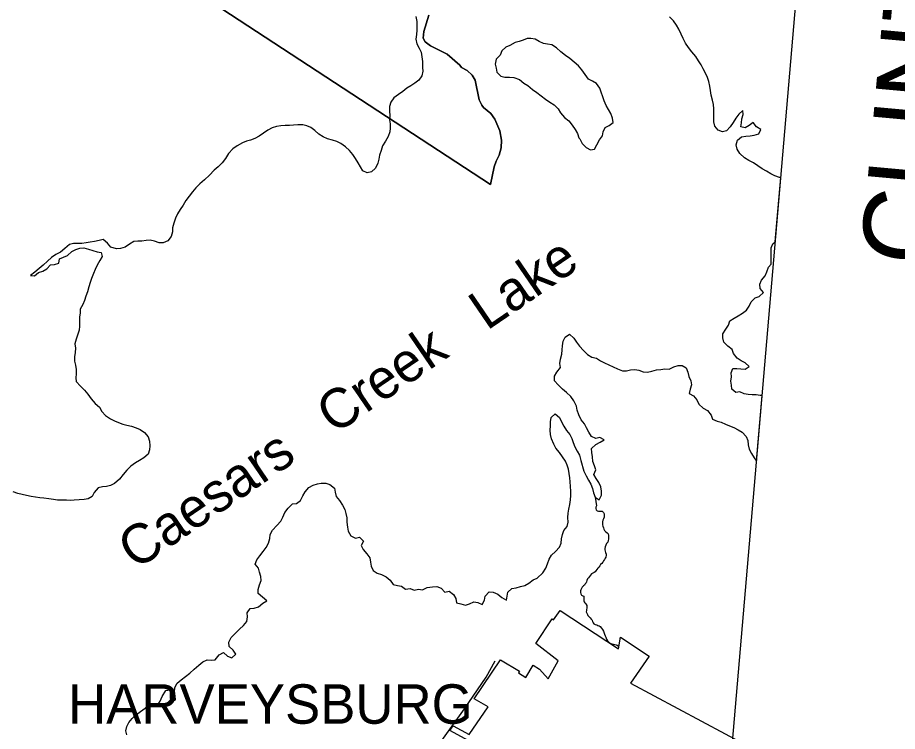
# Model space of a CAD drawing. Extents: x 0 to 1064, y 0 to 440.
# Drawn here: x 408.76 to 442.55, y 315.41 to 342.84 of the extents above; entities that cross this region are included whole.
import ezdxf

# ---------------------------------------------------------------- set-up
doc = ezdxf.new("R2010")
doc.units = 0
for name, color, linetype in [('GM_X_Adjacent_County_Text', 7, 'Continuous'), ('GM_X_Corporation', 7, 'Continuous'), ('GM_X_Corporation_Text', 7, 'Continuous'), ('GM_X_County', 7, 'Continuous'), ('GM_X_County_Road', 7, 'Continuous'), ('GM_X_Major_Lake', 7, 'Continuous'), ('GM_X_Major_Lake_Text', 7, 'Continuous'), ('GM_X_Minor_River', 7, 'Continuous'), ('GM_X_Township', 7, 'Continuous')]:
    doc.layers.add(name, color=color, linetype=linetype)

msp = doc.modelspace()

# ---------------------------------------------------------------- linework, layer by layer
at = {"layer": 'GM_X_Corporation'}
msp.add_lwpolyline([(428.899, 313.514), (425.361, 315.44), (425.488, 315.618), (426.108, 315.283), (426.839, 316.354), (426.295, 316.659), (427.308, 318.162), (428.031, 317.722), (427.992, 317.657), (428.28, 317.482), (428.567, 317.954), (428.809, 317.796), (429.132, 317.431), (429.522, 318.123), (428.658, 318.786), (429.289, 319.733), (429.338, 319.699), (429.597, 320.056), (431.841, 318.58), (431.916, 319.028), (433.01, 318.295), (432.294, 317.266), (436.844, 314.832)], dxfattribs=at)
at = {"layer": 'GM_X_County'}
msp.add_lwpolyline([(283.829, 400.275), (308.668, 397.643), (313.893, 397.089), (316.164, 396.849), (325.293, 395.928), (328.491, 395.637), (335.705, 394.98), (341.399, 394.389), (358.003, 392.611), (365.19, 391.941), (374.119, 391.108), (380.331, 390.529), (395.388, 389.024), (415.119, 387.194), (422.76, 386.488), (424.957, 386.237), (433.572, 385.252), (434.927, 385.097), (442.462, 384.236), (440.605, 364.618), (439.832, 356.459), (439.02, 347.891), (435.582, 307.821)], dxfattribs=at)
at = {"layer": 'GM_X_County_Road'}
msp.add_lwpolyline([(423.511, 312.897), (423.603, 313.026), (423.776, 313.267), (424.084, 313.698), (425.93, 316.279), (426.759, 317.495), (427.106, 318.113)], dxfattribs=at)
at = {"layer": 'GM_X_Major_Lake'}
for p, q in [((437.857, 334.222), (438.069, 336.692)), ((437.133, 325.795), (437.35, 328.316))]:
    msp.add_line(p, q, dxfattribs=at)
for points in [[(424.058, 342.884), (424.097, 342.689), (424.095, 342.531), (424.098, 342.354), (424.077, 342.191), (424.061, 342.002), (424.089, 341.832), (424.189, 341.66), (424.26, 341.501), (424.287, 341.33), (424.308, 341.148), (424.317, 340.923), (424.32, 340.771), (424.281, 340.595), (424.175, 340.427), (424.021, 340.314), (423.867, 340.219), (423.714, 340.118), (423.56, 339.999), (423.388, 339.875), (423.216, 339.75), (423.097, 339.582), (423.046, 339.413), (423.043, 339.236), (423.052, 339.078), (423.05, 338.908), (423.071, 338.75), (423.075, 338.592), (423.06, 338.44), (422.99, 338.265), (422.89, 338.084), (422.778, 337.91), (422.72, 337.729), (422.662, 337.553), (422.641, 337.402), (422.602, 337.245), (422.508, 337.052), (422.354, 336.908), (422.189, 336.869), (422.026, 336.944), (421.932, 337.098)], [(436.406, 338.129), (436.567, 338.252), (436.726, 338.284), (436.89, 338.298), (437.049, 338.324), (437.22, 338.375), (437.297, 338.531), (437.136, 338.644), (437.007, 338.8), (436.852, 338.688), (436.698, 338.595), (436.535, 338.636), (436.557, 338.793), (436.579, 338.951), (436.626, 339.108), (436.618, 339.266), (436.463, 339.124), (436.337, 338.969), (436.235, 338.802), (436.122, 338.641), (435.984, 338.486), (435.831, 338.448), (435.662, 338.507), (435.533, 338.669), (435.501, 338.828), (435.499, 338.98), (435.504, 339.168), (435.496, 339.326), (435.482, 339.491), (435.444, 339.668), (435.4, 339.858), (435.375, 340.035), (435.349, 340.199), (435.305, 340.377), (435.254, 340.536), (435.173, 340.696), (435.093, 340.863), (435.018, 341.017), (434.913, 341.172), (434.802, 341.345), (434.655, 341.525), (434.525, 341.692), (434.414, 341.847), (434.322, 342.026), (434.247, 342.204), (434.149, 342.389), (434.068, 342.544), (433.951, 342.705), (433.797, 342.861)], [(430.314, 338.212), (430.349, 338.174), (430.448, 338.001), (430.59, 337.846), (430.757, 337.75), (430.91, 337.782), (431.005, 337.944), (431.102, 338.136), (431.227, 338.291), (431.244, 338.448), (431.321, 338.61), (431.481, 338.691), (431.636, 338.803), (431.61, 338.973), (431.541, 339.146), (431.448, 339.3), (431.368, 339.46), (431.293, 339.632), (431.237, 339.792), (431.174, 339.964), (431.118, 340.123), (430.995, 340.303), (430.839, 340.392), (430.684, 340.475), (430.554, 340.643), (430.431, 340.822), (430.302, 340.978), (430.136, 341.128), (429.969, 341.26), (429.808, 341.374), (429.624, 341.525), (429.451, 341.669), (429.284, 341.783), (429.115, 341.818), (428.957, 341.834), (428.795, 341.912), (428.634, 342.001), (428.477, 342.036), (428.325, 342.027), (428.171, 341.971), (428.018, 341.92), (427.865, 341.882)], [(427.865, 341.882), (427.667, 341.765), (427.514, 341.696), (427.358, 341.555), (427.299, 341.386), (427.137, 341.232), (427.108, 341.051), (427.134, 340.898), (427.16, 340.745), (427.314, 340.583), (427.477, 340.542), (427.654, 340.55), (427.823, 340.533), (428.04, 340.46), (428.2, 340.316), (428.362, 340.221), (428.54, 340.076), (428.701, 339.951), (428.868, 339.831), (429.035, 339.705), (429.196, 339.585), (429.369, 339.483), (429.523, 339.333), (429.61, 339.173), (429.769, 338.992), (429.936, 338.866), (430.065, 338.698), (430.177, 338.537), (430.263, 338.377), (430.314, 338.212)], [(421.932, 337.098), (421.843, 337.257), (421.743, 337.417), (421.642, 337.57), (421.505, 337.725), (421.349, 337.873), (421.181, 337.997), (421.019, 338.073), (420.85, 338.131), (420.668, 338.182), (420.499, 338.252), (420.337, 338.358), (420.181, 338.494), (420.025, 338.612), (419.869, 338.676), (419.711, 338.715), (419.529, 338.712), (419.353, 338.696), (419.2, 338.687), (419.043, 338.689), (418.866, 338.68), (418.708, 338.646), (418.537, 338.601), (418.377, 338.512), (418.211, 338.393), (418.039, 338.281), (417.868, 338.186), (417.709, 338.128), (417.55, 338.088), (417.397, 338.024), (417.201, 337.912), (417.029, 337.787), (416.868, 337.614), (416.743, 337.427), (416.619, 337.259), (416.464, 337.098), (416.31, 336.967), (416.137, 336.781), (415.946, 336.602), (415.767, 336.447), (415.613, 336.298), (415.482, 336.142), (415.358, 335.98), (415.228, 335.806), (415.121, 335.632), (415.003, 335.457), (414.909, 335.301), (414.821, 335.126), (414.757, 334.939), (414.712, 334.757), (414.715, 334.605), (414.664, 334.43), (414.527, 334.256), (414.356, 334.186), (414.198, 334.176), (414.023, 334.24), (413.853, 334.286), (413.695, 334.276), (413.537, 334.248), (413.385, 334.251), (413.227, 334.229), (413.061, 334.123), (412.895, 334.01), (412.718, 333.964), (412.56, 333.955), (412.348, 334.013), (412.211, 334.167), (412.056, 334.309), (411.891, 334.27), (411.714, 334.23), (411.55, 334.209), (411.391, 334.175), (411.233, 334.153), (411.081, 334.15), (410.917, 334.152), (410.758, 334.112), (410.574, 333.957), (410.407, 333.827), (410.236, 333.732), (410.07, 333.613), (409.909, 333.476), (409.749, 333.321), (409.589, 333.19), (409.422, 333.059), (409.256, 332.922), (409.408, 332.914), (409.568, 333.045), (409.727, 333.09), (409.892, 333.179), (410.029, 333.335), (410.187, 333.344), (410.346, 333.402), (410.379, 333.56), (410.532, 333.624), (410.685, 333.694), (410.845, 333.85), (410.998, 333.926), (411.157, 333.978), (411.309, 333.988), (411.491, 333.942), (411.654, 333.885)], [(438.069, 336.692), (438.014, 336.694), (437.846, 336.753), (437.69, 336.83), (437.522, 336.932), (437.349, 337.028), (437.188, 337.141), (437.02, 337.249), (436.847, 337.345), (436.673, 337.447), (436.502, 337.615), (436.39, 337.776), (436.352, 337.948), (436.406, 338.129)], [(437.703, 333.358), (437.705, 333.517), (437.704, 333.675), (437.702, 333.833), (437.706, 333.985), (437.759, 334.147), (437.857, 334.222)], [(411.654, 333.885), (411.817, 333.839), (411.974, 333.813), (412.008, 333.66), (411.921, 333.497), (411.82, 333.323), (411.739, 333.154), (411.681, 332.997), (411.605, 332.816), (411.554, 332.659), (411.503, 332.484), (411.445, 332.296), (411.381, 332.127), (411.33, 331.97), (411.266, 331.813), (411.166, 331.638), (411.164, 331.487), (411.137, 331.323), (411.146, 331.159), (411.143, 330.983), (411.122, 330.825), (411.064, 330.631), (411.007, 330.474), (410.968, 330.305), (410.989, 330.134), (410.98, 329.964), (410.953, 329.801), (410.95, 329.637), (410.984, 329.478), (411.018, 329.314), (411.015, 329.15), (411, 328.998), (411.016, 328.846), (411.183, 328.679), (411.333, 328.518), (411.464, 328.364), (411.588, 328.186), (411.743, 328.013), (411.905, 327.865), (411.999, 327.705), (412.142, 327.545), (412.328, 327.414), (412.485, 327.345), (412.642, 327.281), (412.799, 327.218), (412.962, 327.173), (413.138, 327.139), (413.313, 327.076), (413.47, 327.006), (413.632, 326.894), (413.775, 326.728), (413.827, 326.557), (413.836, 326.38), (413.827, 326.222), (413.782, 326.059), (413.615, 325.916), (413.45, 325.822), (413.29, 325.733), (413.118, 325.602), (412.963, 325.441), (412.821, 325.273), (412.672, 325.105), (412.487, 324.938), (412.334, 324.85), (412.181, 324.822), (412.023, 324.8), (411.859, 324.766), (411.698, 324.587), (411.622, 324.43), (411.469, 324.342), (411.316, 324.314), (411.128, 324.305), (410.939, 324.29), (410.787, 324.28), (410.636, 324.289), (410.466, 324.291), (410.302, 324.294), (410.138, 324.315), (409.962, 324.342), (409.774, 324.364), (409.617, 324.385), (409.453, 324.412), (409.29, 324.439), (409.108, 324.472), (408.938, 324.505), (408.769, 324.545), (408.588, 324.608)], [(437.35, 328.316), (437.282, 328.318), (437.125, 328.34), (436.973, 328.338), (436.821, 328.348), (436.664, 328.377), (436.502, 328.454), (436.344, 328.434), (436.189, 328.56), (436.181, 328.712), (436.154, 328.865), (436.171, 329.034), (436.169, 329.186), (436.228, 329.355), (436.38, 329.357), (436.538, 329.341), (436.701, 329.324), (436.856, 329.43), (436.702, 329.573), (436.546, 329.651), (436.391, 329.752), (436.249, 329.926), (436.199, 330.079), (436.032, 330.205), (435.884, 330.367), (435.846, 330.532), (435.85, 330.684), (435.958, 330.864), (436.06, 331.019), (436.119, 331.182), (436.279, 331.281), (436.434, 331.38), (436.594, 331.479), (436.755, 331.59), (436.85, 331.746), (436.928, 331.914), (437.084, 332.068), (437.243, 332.118), (437.405, 332.266), (437.276, 332.428), (437.262, 332.592), (437.333, 332.748), (437.471, 332.915), (437.53, 333.071), (437.601, 333.24), (437.703, 333.358)], [(430.388, 325.818), (430.503, 325.404), (430.59, 325.231), (430.683, 325.065), (430.77, 324.904), (430.838, 324.738), (430.882, 324.573), (430.945, 324.413), (431.1, 324.3), (431.184, 324.48), (431.188, 324.644), (431.156, 324.803), (431.081, 324.969), (430.982, 325.13), (430.895, 325.284), (430.972, 325.452), (430.922, 325.612), (430.854, 325.784), (430.84, 325.954), (430.82, 326.119), (430.806, 326.283), (430.968, 326.431), (431.128, 326.518), (431.289, 326.611), (431.127, 326.706), (430.968, 326.668), (430.8, 326.733), (430.701, 326.9), (430.614, 327.073), (430.533, 327.227), (430.404, 327.382), (430.318, 327.573), (430.255, 327.745), (430.229, 327.91), (430.119, 328.107), (430.002, 328.28), (429.842, 328.424), (429.687, 328.556), (429.522, 328.719), (429.386, 328.88), (429.385, 329.051), (429.474, 329.206), (429.612, 329.385), (429.58, 329.55), (429.609, 329.713), (429.656, 329.907), (429.673, 330.07), (429.689, 330.228), (429.718, 330.397), (429.795, 330.559), (429.95, 330.671), (430.122, 330.514), (430.221, 330.36), (430.339, 330.205), (430.498, 330.042), (430.652, 329.892), (430.82, 329.785), (430.989, 329.744), (431.144, 329.642), (431.306, 329.571), (431.468, 329.494), (431.63, 329.416), (431.798, 329.333), (431.985, 329.267), (432.142, 329.257), (432.302, 329.301), (432.46, 329.315), (432.623, 329.287), (432.786, 329.222), (432.955, 329.205), (433.114, 329.249), (433.292, 329.299), (433.463, 329.319), (433.615, 329.345), (433.785, 329.329), (433.957, 329.415), (434.129, 329.472), (434.281, 329.468), (434.442, 329.372), (434.505, 329.206), (434.543, 329.047), (434.617, 328.875), (434.638, 328.723), (434.591, 328.56), (434.556, 328.39), (434.718, 328.301), (434.841, 328.146), (434.922, 327.979), (435.088, 327.823), (435.25, 327.734), (435.391, 327.56), (435.447, 327.406), (435.621, 327.323), (435.785, 327.288), (435.941, 327.217), (436.103, 327.146), (436.271, 327.08), (436.433, 326.997), (436.589, 326.902), (436.736, 326.74), (436.799, 326.58)], [(421.734, 322.833), (421.895, 322.865), (422.045, 322.711), (421.951, 322.548), (422.034, 322.395), (422.178, 322.234), (422.291, 322.075), (422.319, 321.916), (422.335, 321.758), (422.411, 321.587), (422.574, 321.481), (422.731, 321.43), (422.912, 321.348), (423.074, 321.212), (423.181, 321.046), (423.351, 321.007), (423.503, 320.986), (423.665, 320.868), (423.836, 320.896), (423.993, 320.839), (424.157, 320.867), (424.309, 320.846), (424.487, 320.935), (424.7, 320.968), (424.858, 320.972), (425.027, 320.914), (425.165, 320.754), (425.342, 320.794), (425.504, 320.664), (425.587, 320.511), (425.615, 320.346), (425.778, 320.307), (425.96, 320.256), (426.119, 320.314), (426.278, 320.391), (426.436, 320.358), (426.599, 320.289), (426.698, 320.445), (426.719, 320.609), (426.873, 320.765), (427.031, 320.756), (427.206, 320.681), (427.362, 320.551), (427.531, 320.451), (427.564, 320.608), (427.584, 320.76), (427.738, 320.898), (427.909, 320.925), (428.08, 320.971), (428.238, 321.018), (428.392, 321.106), (428.558, 321.232), (428.711, 321.296), (428.926, 321.5), (429.051, 321.68), (429.114, 321.849), (429.177, 322.019), (429.259, 322.181), (429.425, 322.325), (429.567, 322.481), (429.636, 322.644), (429.651, 322.808), (429.69, 322.971), (429.741, 323.129), (429.871, 323.285), (429.903, 323.448), (429.894, 323.631), (429.902, 323.789), (429.929, 323.952), (429.968, 324.128), (429.995, 324.31), (430.003, 324.468), (430.006, 324.632), (429.99, 324.815), (429.981, 324.997), (429.965, 325.156), (429.943, 325.314), (429.915, 325.479), (429.869, 325.637), (429.798, 325.79), (429.691, 325.956), (429.566, 326.128), (429.435, 326.288), (429.358, 326.441), (429.27, 326.65), (429.23, 326.82), (429.22, 326.985), (429.222, 327.143), (429.231, 327.307), (429.257, 327.464), (429.411, 327.614), (429.567, 327.466), (429.644, 327.3), (429.745, 327.135), (429.846, 326.975), (429.965, 326.821), (430.042, 326.662), (430.094, 326.509), (430.159, 326.344), (430.254, 326.179), (430.336, 326.019)], [(436.799, 326.58), (436.819, 326.421), (436.851, 326.256), (436.95, 326.09), (437.043, 325.923), (437.133, 325.795)], [(430.336, 326.019), (430.377, 325.867), (430.388, 325.818)], [(412.962, 315.269), (412.922, 315.427), (412.962, 315.591), (413.037, 315.753), (413.167, 315.909), (413.322, 316.046), (413.482, 316.177), (413.66, 316.302), (413.808, 316.458), (413.966, 316.461), (414.142, 316.409), (414.242, 316.572), (414.311, 316.747), (414.461, 316.975), (414.619, 317.003), (414.623, 316.851), (414.627, 316.699), (414.672, 316.54), (414.826, 316.617), (414.816, 316.775), (414.788, 316.927), (414.797, 317.091), (414.891, 317.254), (415.051, 317.391), (415.217, 317.516), (415.378, 317.647), (415.544, 317.796), (415.717, 317.951), (415.871, 318.076), (416.042, 318.158), (416.2, 318.149), (416.352, 318.159), (416.507, 318.345), (416.666, 318.433), (416.822, 318.303), (416.985, 318.24), (417.145, 318.371), (417.045, 318.524), (416.883, 318.673), (416.874, 318.831), (416.962, 319.012), (417.135, 319.179), (417.283, 319.341), (417.437, 319.478), (417.568, 319.634), (417.589, 319.803), (417.573, 319.962), (417.691, 320.124), (417.85, 320.145), (418.02, 320.191), (418.175, 320.334), (418.328, 320.423), (418.172, 320.565), (418.005, 320.702), (418.007, 320.866), (418.047, 321.035), (418.116, 321.204), (418.101, 321.363), (418.049, 321.521), (418.015, 321.68), (417.884, 321.834), (417.954, 321.997), (418.06, 322.159), (418.19, 322.321), (418.308, 322.477), (418.396, 322.634), (418.447, 322.821), (418.462, 322.973), (418.55, 323.142), (418.723, 323.321), (418.866, 323.489), (418.953, 323.645), (419.029, 323.82), (419.153, 323.988), (419.314, 324.15), (419.472, 324.165), (419.626, 324.284), (419.714, 324.453), (419.802, 324.616), (419.95, 324.777), (420.116, 324.865), (420.275, 324.924), (420.427, 324.951), (420.597, 324.949), (420.754, 324.897), (420.928, 324.749), (420.962, 324.596), (421.002, 324.431), (421.127, 324.277), (421.245, 324.099), (421.327, 323.934), (421.373, 323.781), (421.401, 323.611), (421.404, 323.452), (421.431, 323.258), (421.453, 323.105), (421.565, 322.921), (421.734, 322.833)]]:
    msp.add_lwpolyline(points, dxfattribs=at)
at = {"layer": 'GM_X_Minor_River'}
for points in [[(430.945, 324.413), (430.992, 324.075), (430.973, 324.027), (430.966, 323.978), (430.977, 323.924), (431.013, 323.88), (431.068, 323.867), (431.129, 323.873), (431.171, 323.866), (431.214, 323.865), (431.262, 323.822), (431.285, 323.767), (431.29, 323.688), (431.289, 323.633), (431.264, 323.573), (431.239, 323.518), (431.22, 323.458), (431.219, 323.403), (431.224, 323.348), (431.241, 323.287), (431.259, 323.226), (431.276, 323.183), (431.306, 323.128), (431.354, 323.073), (431.402, 323.042), (431.438, 322.998), (431.455, 322.937), (431.46, 322.883), (431.459, 322.797), (431.446, 322.737), (431.427, 322.682), (431.383, 322.622), (431.346, 322.568), (431.321, 322.502), (431.314, 322.435), (431.313, 322.386), (431.324, 322.332), (431.342, 322.283), (431.359, 322.222), (431.364, 322.173), (431.351, 322.106), (431.332, 322.058), (431.295, 322.01), (431.258, 321.962), (431.232, 321.913), (431.195, 321.865), (431.152, 321.817), (431.127, 321.775), (431.077, 321.721), (431.046, 321.679), (431.009, 321.631), (430.966, 321.583), (430.941, 321.541), (430.898, 321.511), (430.848, 321.482), (430.805, 321.458), (430.768, 321.41), (430.725, 321.362), (430.681, 321.308), (430.65, 321.266), (430.625, 321.206), (430.606, 321.157), (430.593, 321.115), (430.562, 321.073), (430.537, 321.031), (430.494, 320.995), (430.445, 320.953), (430.413, 320.899), (430.388, 320.851), (430.381, 320.802), (430.38, 320.747), (430.386, 320.699), (430.421, 320.643), (430.464, 320.618), (430.506, 320.6), (430.511, 320.527), (430.51, 320.484), (430.509, 320.429), (430.521, 320.387), (430.545, 320.344), (430.587, 320.307), (430.616, 320.251), (430.622, 320.197), (430.627, 320.142), (430.614, 320.093), (430.607, 320.051), (430.6, 320.002), (430.624, 319.947), (430.641, 319.904), (430.665, 319.862), (430.701, 319.818), (430.755, 319.769), (430.791, 319.726), (430.827, 319.677), (430.844, 319.634), (430.862, 319.585), (430.891, 319.542), (430.946, 319.517), (431, 319.498), (431.043, 319.479), (431.091, 319.46)], [(431.091, 319.46), (431.133, 319.435), (431.187, 319.379), (431.223, 319.324), (431.258, 319.257), (431.276, 319.214), (431.305, 319.146), (431.323, 319.085), (431.346, 319.03), (431.364, 318.987), (431.381, 318.945), (431.411, 318.889), (431.453, 318.846), (431.495, 318.809), (431.537, 318.79), (431.586, 318.771), (431.652, 318.758), (431.701, 318.745), (431.743, 318.732), (431.792, 318.719), (431.834, 318.682)]]:
    msp.add_lwpolyline(points, dxfattribs=at)
at = {"layer": 'GM_X_Township'}
for points in [[(439.02, 347.891), (435.582, 307.821)], [(410.955, 346.892), (426.924, 336.426), (427.067, 337.102), (427.134, 337.323), (427.251, 337.543), (427.328, 337.837), (427.339, 338.129), (427.28, 338.48), (427.092, 338.936), (426.94, 339.152), (426.659, 339.375), (426.591, 339.47), (426.493, 339.677), (426.335, 340.43), (426.224, 340.625), (426.026, 340.807), (425.813, 340.916), (425.739, 341.006), (425.256, 341.436), (424.615, 341.752), (424.416, 341.901), (424.332, 342.042), (424.365, 342.303), (424.56, 342.932)], [(424.56, 342.932), (424.365, 342.303), (424.332, 342.042), (424.416, 341.901), (424.615, 341.752), (425.256, 341.436), (425.739, 341.006), (425.813, 340.916), (426.026, 340.807), (426.224, 340.625), (426.335, 340.43), (426.493, 339.677), (426.591, 339.47), (426.659, 339.375), (426.94, 339.152), (427.092, 338.936), (427.28, 338.48), (427.339, 338.129), (427.328, 337.837), (427.251, 337.543), (427.134, 337.323), (427.067, 337.102), (426.924, 336.426), (410.955, 346.892)]]:
    msp.add_lwpolyline(points, dxfattribs=at)

# ---------------------------------------------------------------- texts
at = {"layer": 'GM_X_Adjacent_County_Text'}
msp.add_text('CLINTON COUNTY', height=3.0303, rotation=84.8034, dxfattribs=at).set_placement((444.139, 333.221))
at = {"layer": 'GM_X_Corporation_Text'}
msp.add_text('HARVEYSBURG', height=1.51515, rotation=0, dxfattribs=at).set_placement((410.701, 315.701))
at = {"layer": 'GM_X_Major_Lake_Text'}
msp.add_text('Caesars   Creek   Lake', height=1.51508, rotation=34.3161, dxfattribs=at).set_placement((413.299, 321.584))

doc.saveas('drawing.dxf')
